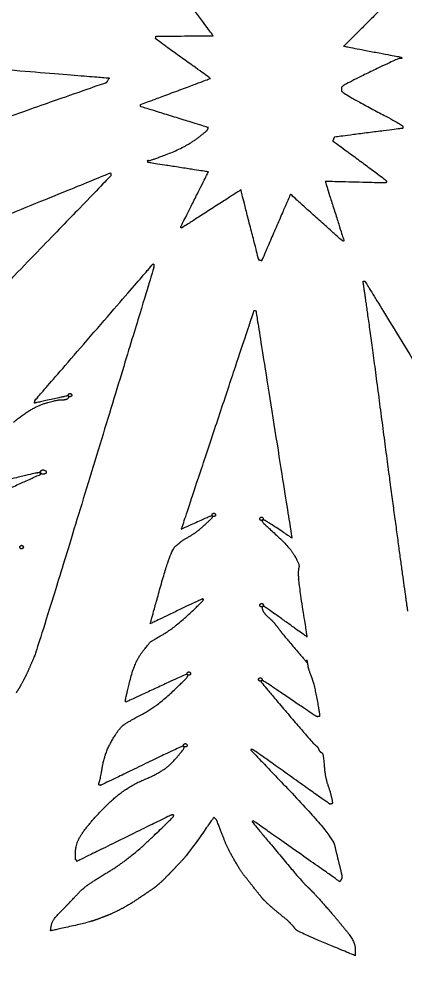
# Model space of a CAD drawing. Extents: x 2001876 to 2025694, y 804561 to 868938.
# Drawn here: x 2023091.81 to 2023103.44, y 807510.59 to 807539.39 of the extents above; entities that cross this region are included whole.
import ezdxf

# ---------------------------------------------------------------- set-up
doc = ezdxf.new("R2010")
doc.units = 0
doc.layers.add('Default', color=7, linetype='Continuous')
doc.layers.add('RD_PD_CLEAR ZONE', color=7, linetype='Continuous')

msp = doc.modelspace()

# ---------------------------------------------------------------- linework, layer by layer
at = {"layer": 'Default'}
for points in [[(2023097.66, 807538.883), (2023097.66, 807538.883), (2023096.494, 807540.466), (2023096.495, 807540.475)], [(2023102.966, 807539.944), (2023102.966, 807539.935), (2023101.594, 807538.57), (2023101.594, 807538.57)], [(2023097.578, 807537.599), (2023097.578, 807537.599), (2023095.923, 807538.784), (2023095.925, 807538.806)], [(2023095.93, 807538.874), (2023095.93, 807538.874), (2023097.66, 807538.883), (2023097.66, 807538.883)], [(2023095.925, 807538.806), (2023095.927, 807538.829), (2023095.929, 807538.852), (2023095.93, 807538.874)], [(2023095.93, 807538.874), (2023095.93, 807538.874), (2023095.93, 807538.874), (2023095.93, 807538.874)], [(2023101.594, 807538.57), (2023101.594, 807538.57), (2023103.333, 807538.24), (2023103.333, 807538.24)], [(2023103.266, 807538.2), (2023103.239, 807538.202), (2023101.538, 807537.383), (2023101.529, 807537.329)], [(2023103.329, 807538.195), (2023103.307, 807538.197), (2023103.298, 807538.197), (2023103.266, 807538.2)], [(2023103.333, 807538.24), (2023103.333, 807538.24), (2023103.347, 807538.193), (2023103.329, 807538.195)], [(2023089.134, 807538.053), (2023089.134, 807538.053), (2023094.527, 807537.611), (2023094.527, 807537.611)], [(2023094.442, 807537.472), (2023094.442, 807537.472), (2023083.484, 807533.63), (2023083.045, 807533.511)], [(2023094.527, 807537.611), (2023094.527, 807537.611), (2023094.442, 807537.472), (2023094.442, 807537.472)], [(2023095.479, 807536.813), (2023095.479, 807536.813), (2023097.578, 807537.599), (2023097.578, 807537.599)], [(2023101.53, 807537.22), (2023101.53, 807537.165), (2023103.379, 807536.188), (2023103.377, 807536.156)], [(2023101.529, 807537.329), (2023101.525, 807537.275), (2023101.525, 807537.275), (2023101.53, 807537.22)], [(2023095.469, 807536.75), (2023095.469, 807536.75), (2023095.47, 807536.813), (2023095.474, 807536.813)], [(2023095.474, 807536.813), (2023095.474, 807536.813), (2023095.479, 807536.813), (2023095.479, 807536.813)], [(2023097.511, 807536.117), (2023097.511, 807536.117), (2023095.469, 807536.75), (2023095.469, 807536.75)], [(2023095.746, 807535.125), (2023095.774, 807535.123), (2023096.961, 807535.582), (2023097.442, 807535.999)], [(2023097.442, 807535.999), (2023097.491, 807536.041), (2023097.511, 807536.117), (2023097.511, 807536.117)], [(2023103.371, 807536.093), (2023103.371, 807536.093), (2023101.311, 807535.828), (2023101.311, 807535.828)], [(2023103.377, 807536.156), (2023103.374, 807536.124), (2023103.373, 807536.115), (2023103.371, 807536.093)], [(2023103.371, 807536.093), (2023103.371, 807536.093), (2023103.371, 807536.093), (2023103.371, 807536.093)], [(2023101.265, 807535.718), (2023101.265, 807535.718), (2023102.882, 807534.522), (2023102.881, 807534.509)], [(2023101.311, 807535.828), (2023101.311, 807535.828), (2023101.265, 807535.718), (2023101.265, 807535.718)], [(2023095.691, 807535.062), (2023095.691, 807535.062), (2023095.678, 807535.131), (2023095.697, 807535.13)], [(2023097.516, 807534.78), (2023097.516, 807534.78), (2023095.691, 807535.062), (2023095.691, 807535.062)], [(2023095.697, 807535.13), (2023095.715, 807535.128), (2023095.724, 807535.127), (2023095.746, 807535.125)], [(2023089.487, 807532.678), (2023089.487, 807532.678), (2023094.561, 807534.748), (2023094.561, 807534.748)], [(2023094.561, 807534.748), (2023094.561, 807534.748), (2023094.577, 807534.715), (2023094.577, 807534.715)], [(2023096.692, 807533.141), (2023096.698, 807533.154), (2023097.516, 807534.78), (2023097.516, 807534.78)], [(2023094.572, 807534.661), (2023094.572, 807534.661), (2023086.541, 807526.34), (2023086.285, 807526.11)], [(2023094.577, 807534.715), (2023094.577, 807534.715), (2023094.572, 807534.661), (2023094.572, 807534.661)], [(2023102.876, 807534.445), (2023102.876, 807534.445), (2023101.037, 807534.491), (2023101.037, 807534.491)], [(2023101.037, 807534.491), (2023101.037, 807534.491), (2023101.602, 807532.702), (2023101.602, 807532.702)], [(2023102.878, 807534.468), (2023102.877, 807534.459), (2023102.876, 807534.445), (2023102.876, 807534.445)], [(2023102.881, 807534.509), (2023102.88, 807534.495), (2023102.879, 807534.482), (2023102.878, 807534.468)], [(2023098.493, 807534.234), (2023098.493, 807534.234), (2023096.716, 807533.093), (2023096.711, 807533.089)], [(2023099.036, 807532.119), (2023099.036, 807532.119), (2023098.493, 807534.234), (2023098.493, 807534.234)], [(2023099.988, 807534.107), (2023099.988, 807534.107), (2023099.121, 807532.102), (2023099.121, 807532.102)], [(2023101.56, 807532.692), (2023101.555, 807532.692), (2023099.988, 807534.107), (2023099.988, 807534.107)], [(2023096.688, 807533.091), (2023096.675, 807533.097), (2023096.687, 807533.128), (2023096.692, 807533.141)], [(2023096.711, 807533.089), (2023096.702, 807533.09), (2023096.697, 807533.086), (2023096.688, 807533.091)], [(2023101.573, 807532.691), (2023101.569, 807532.691), (2023101.564, 807532.691), (2023101.56, 807532.692)], [(2023101.602, 807532.702), (2023101.602, 807532.702), (2023101.578, 807532.69), (2023101.573, 807532.691)], [(2023095.863, 807531.868), (2023095.863, 807531.868), (2023092.368, 807520.406), (2023092.266, 807520.159)], [(2023092.283, 807527.882), (2023092.283, 807527.882), (2023095.846, 807532.001), (2023095.846, 807532.001)], [(2023095.846, 807532.001), (2023095.846, 807532.001), (2023095.873, 807531.999), (2023095.873, 807531.999)], [(2023095.873, 807531.999), (2023095.873, 807531.999), (2023095.863, 807531.868), (2023095.863, 807531.868)], [(2023099.121, 807532.102), (2023099.121, 807532.102), (2023099.036, 807532.119), (2023099.036, 807532.119)], [(2023102.585, 807528.552), (2023102.39, 807530.019), (2023102.177, 807531.478), (2023102.177, 807531.478)], [(2023102.177, 807531.478), (2023102.177, 807531.478), (2023102.2, 807531.481), (2023102.2, 807531.481)], [(2023102.2, 807531.481), (2023102.2, 807531.481), (2023102.236, 807531.478), (2023102.236, 807531.478)], [(2023102.236, 807531.478), (2023102.236, 807531.478), (2023105.109, 807526.785), (2023105.109, 807526.785)], [(2023096.701, 807524.002), (2023096.701, 807524.002), (2023098.893, 807530.597), (2023098.893, 807530.597)], [(2023098.893, 807530.597), (2023098.893, 807530.597), (2023098.943, 807530.593), (2023098.943, 807530.593)], [(2023098.943, 807530.593), (2023098.943, 807530.593), (2023098.947, 807530.593), (2023098.947, 807530.593)], [(2023098.947, 807530.593), (2023098.947, 807530.593), (2023100.032, 807523.738), (2023100.032, 807523.738)], [(2023103.528, 807521.531), (2023103.409, 807522.357), (2023102.89, 807526.209), (2023102.585, 807528.552)], [(2023091.637, 807527.232), (2023092.198, 807527.683), (2023092.97, 807527.912), (2023093.084, 807527.907)], [(2023092.277, 807527.809), (2023092.273, 807527.81), (2023092.283, 807527.882), (2023092.283, 807527.882)], [(2023093.239, 807528.018), (2023093.206, 807528.011), (2023092.286, 807527.808), (2023092.282, 807527.809)], [(2023093.084, 807527.907), (2023093.197, 807527.903), (2023093.293, 807527.954), (2023093.303, 807527.971)], [(2023093.307, 807528.012), (2023093.294, 807528.031), (2023093.271, 807528.024), (2023093.239, 807528.018)], [(2023093.307, 807528.012), (2023093.29, 807528.032), (2023093.293, 807528.068), (2023093.313, 807528.085)], [(2023093.303, 807527.971), (2023093.31, 807527.994), (2023093.315, 807527.998), (2023093.307, 807528.012)], [(2023093.375, 807528.007), (2023093.356, 807527.999), (2023093.319, 807527.998), (2023093.307, 807528.012)], [(2023093.313, 807528.085), (2023093.328, 807528.102), (2023093.368, 807528.098), (2023093.38, 807528.079)], [(2023093.38, 807528.079), (2023093.397, 807528.06), (2023093.398, 807528.018), (2023093.375, 807528.007)], [(2023092.282, 807527.809), (2023092.277, 807527.809), (2023092.277, 807527.809), (2023092.277, 807527.809)], [(2023092.369, 807525.703), (2023092.319, 807525.707), (2023089.943, 807525.108), (2023089.925, 807525.105)], [(2023089.991, 807524.579), (2023090.316, 807524.694), (2023092.461, 807525.659), (2023092.461, 807525.659)], [(2023092.464, 807525.695), (2023092.433, 807525.698), (2023092.414, 807525.699), (2023092.369, 807525.703)], [(2023092.464, 807525.695), (2023092.444, 807525.724), (2023092.445, 807525.738), (2023092.47, 807525.768)], [(2023092.461, 807525.659), (2023092.461, 807525.659), (2023092.482, 807525.694), (2023092.464, 807525.695)], [(2023092.609, 807525.683), (2023092.59, 807525.667), (2023092.48, 807525.662), (2023092.464, 807525.695)], [(2023092.47, 807525.768), (2023092.491, 807525.793), (2023092.595, 807525.785), (2023092.615, 807525.756)], [(2023092.615, 807525.756), (2023092.631, 807525.723), (2023092.624, 807525.696), (2023092.609, 807525.683)], [(2023097.605, 807524.403), (2023097.591, 807524.404), (2023096.701, 807524.002), (2023096.701, 807524.002)], [(2023097.637, 807524.4), (2023097.628, 807524.41), (2023097.614, 807524.406), (2023097.605, 807524.403)], [(2023097.637, 807524.4), (2023097.624, 807524.419), (2023097.627, 807524.455), (2023097.643, 807524.472)], [(2023097.633, 807524.355), (2023097.644, 807524.377), (2023097.649, 807524.39), (2023097.637, 807524.4)], [(2023097.709, 807524.394), (2023097.69, 807524.386), (2023097.654, 807524.385), (2023097.637, 807524.4)], [(2023097.643, 807524.472), (2023097.662, 807524.489), (2023097.703, 807524.486), (2023097.715, 807524.467)], [(2023097.715, 807524.467), (2023097.732, 807524.447), (2023097.733, 807524.406), (2023097.709, 807524.394)], [(2023096.938, 807523.782), (2023097.144, 807523.897), (2023097.627, 807524.337), (2023097.633, 807524.355)], [(2023099.078, 807524.282), (2023099.061, 807524.301), (2023099.064, 807524.338), (2023099.084, 807524.354)], [(2023099.146, 807524.276), (2023099.127, 807524.269), (2023099.09, 807524.267), (2023099.078, 807524.282)], [(2023099.084, 807524.354), (2023099.099, 807524.371), (2023099.139, 807524.368), (2023099.152, 807524.349)], [(2023099.146, 807524.276), (2023099.135, 807524.263), (2023099.139, 807524.254), (2023099.142, 807524.231)], [(2023099.142, 807524.231), (2023099.149, 807524.203), (2023099.981, 807523.446), (2023100.124, 807523.183)], [(2023099.152, 807524.349), (2023099.168, 807524.329), (2023099.169, 807524.288), (2023099.146, 807524.276)], [(2023099.209, 807524.271), (2023099.191, 807524.277), (2023099.161, 807524.293), (2023099.146, 807524.276)], [(2023100.032, 807523.738), (2023100.032, 807523.738), (2023099.231, 807524.265), (2023099.209, 807524.271)], [(2023091.851, 807523.501), (2023091.866, 807523.518), (2023091.907, 807523.515), (2023091.924, 807523.495)], [(2023096.512, 807523.479), (2023096.648, 807523.587), (2023096.728, 807523.667), (2023096.938, 807523.782)], [(2023091.845, 807523.428), (2023091.828, 807523.448), (2023091.831, 807523.484), (2023091.851, 807523.501)], [(2023091.918, 807523.422), (2023091.894, 807523.411), (2023091.857, 807523.409), (2023091.845, 807523.428)], [(2023091.924, 807523.495), (2023091.936, 807523.476), (2023091.937, 807523.435), (2023091.918, 807523.422)], [(2023095.76, 807521.15), (2023095.76, 807521.15), (2023096.38, 807523.372), (2023096.512, 807523.479)], [(2023100.124, 807523.183), (2023100.271, 807522.925), (2023100.219, 807522.792), (2023100.226, 807522.596)], [(2023100.226, 807522.596), (2023100.228, 807522.395), (2023100.486, 807520.754), (2023100.486, 807520.754)], [(2023097.317, 807521.894), (2023097.303, 807521.891), (2023095.76, 807521.15), (2023095.76, 807521.15)], [(2023096.13, 807520.819), (2023096.474, 807521.014), (2023097.353, 807521.836), (2023097.359, 807521.854)], [(2023097.362, 807521.89), (2023097.354, 807521.9), (2023097.331, 807521.898), (2023097.317, 807521.894)], [(2023097.359, 807521.854), (2023097.361, 807521.872), (2023097.371, 807521.881), (2023097.362, 807521.89)], [(2023099.079, 807521.677), (2023099.062, 807521.696), (2023099.069, 807521.732), (2023099.085, 807521.749)], [(2023099.151, 807521.671), (2023099.128, 807521.664), (2023099.095, 807521.657), (2023099.079, 807521.677)], [(2023099.085, 807521.749), (2023099.104, 807521.766), (2023099.14, 807521.763), (2023099.157, 807521.743)], [(2023099.151, 807521.671), (2023099.132, 807521.659), (2023099.134, 807521.627), (2023099.144, 807521.585)], [(2023099.144, 807521.585), (2023099.154, 807521.538), (2023099.231, 807521.427), (2023099.342, 807521.331)], [(2023099.157, 807521.743), (2023099.174, 807521.724), (2023099.175, 807521.683), (2023099.151, 807521.671)], [(2023099.205, 807521.666), (2023099.188, 807521.672), (2023099.17, 807521.683), (2023099.151, 807521.671)], [(2023100.486, 807520.754), (2023100.486, 807520.754), (2023099.223, 807521.66), (2023099.205, 807521.666)], [(2023099.342, 807521.331), (2023099.449, 807521.24), (2023099.585, 807521.07), (2023099.692, 807520.924)], [(2023099.692, 807520.924), (2023099.799, 807520.783), (2023100.49, 807519.978), (2023100.49, 807519.978)], [(2023095.526, 807520.303), (2023095.765, 807520.607), (2023095.789, 807520.619), (2023096.13, 807520.819)], [(2023092.266, 807520.159), (2023092.16, 807519.917), (2023092.03, 807519.613), (2023091.933, 807519.434)], [(2023095.016, 807518.862), (2023095.017, 807518.88), (2023095.287, 807519.998), (2023095.526, 807520.303)], [(2023100.49, 807519.978), (2023100.49, 807519.978), (2023100.476, 807520.084), (2023100.482, 807520.047)], [(2023100.482, 807520.047), (2023100.516, 807519.894), (2023100.518, 807519.812), (2023100.605, 807519.59)], [(2023096.834, 807519.616), (2023096.816, 807519.618), (2023095.028, 807518.788), (2023095.028, 807518.788)], [(2023095.528, 807518.428), (2023095.962, 807518.661), (2023096.866, 807519.509), (2023096.878, 807519.544)], [(2023096.884, 807519.612), (2023096.871, 807519.627), (2023096.848, 807519.62), (2023096.834, 807519.616)], [(2023096.884, 807519.612), (2023096.867, 807519.632), (2023096.875, 807519.668), (2023096.89, 807519.685)], [(2023096.878, 807519.544), (2023096.89, 807519.575), (2023096.901, 807519.602), (2023096.884, 807519.612)], [(2023096.956, 807519.606), (2023096.933, 807519.599), (2023096.901, 807519.597), (2023096.884, 807519.612)], [(2023096.89, 807519.685), (2023096.909, 807519.701), (2023096.946, 807519.698), (2023096.962, 807519.679)], [(2023096.962, 807519.679), (2023096.979, 807519.659), (2023096.98, 807519.618), (2023096.956, 807519.606)], [(2023099.041, 807519.435), (2023099.024, 807519.455), (2023099.027, 807519.491), (2023099.047, 807519.508)], [(2023099.047, 807519.508), (2023099.062, 807519.525), (2023099.103, 807519.521), (2023099.119, 807519.502)], [(2023099.119, 807519.502), (2023099.136, 807519.482), (2023099.133, 807519.441), (2023099.113, 807519.429)], [(2023100.605, 807519.59), (2023100.696, 807519.368), (2023100.883, 807518.363), (2023100.864, 807518.355)], [(2023091.933, 807519.434), (2023091.836, 807519.25), (2023091.789, 807519.177), (2023091.715, 807519.064)], [(2023099.113, 807519.429), (2023099.09, 807519.422), (2023099.058, 807519.42), (2023099.041, 807519.435)], [(2023099.113, 807519.429), (2023099.103, 807519.416), (2023099.107, 807519.412), (2023099.11, 807519.389)], [(2023099.11, 807519.389), (2023099.113, 807519.37), (2023100.678, 807517.536), (2023100.725, 807517.5)], [(2023099.172, 807519.425), (2023099.146, 807519.436), (2023099.124, 807519.442), (2023099.113, 807519.429)], [(2023100.777, 807518.353), (2023100.75, 807518.36), (2023099.204, 807519.417), (2023099.172, 807519.425)], [(2023095.013, 807518.826), (2023095.014, 807518.839), (2023095.014, 807518.844), (2023095.016, 807518.862)], [(2023095.028, 807518.788), (2023095.028, 807518.788), (2023095.012, 807518.812), (2023095.013, 807518.826)], [(2023094.614, 807517.64), (2023094.826, 807518.001), (2023095.094, 807518.199), (2023095.528, 807518.428)], [(2023100.831, 807518.349), (2023100.818, 807518.35), (2023100.804, 807518.346), (2023100.777, 807518.353)], [(2023100.864, 807518.355), (2023100.85, 807518.352), (2023100.845, 807518.352), (2023100.831, 807518.349)], [(2023094.234, 807516.394), (2023094.252, 807516.447), (2023094.398, 807517.279), (2023094.614, 807517.64)], [(2023096.779, 807517.449), (2023096.767, 807517.464), (2023096.753, 807517.46), (2023096.725, 807517.453)], [(2023096.779, 807517.449), (2023096.763, 807517.469), (2023096.766, 807517.505), (2023096.785, 807517.522)], [(2023096.785, 807517.522), (2023096.805, 807517.538), (2023096.841, 807517.535), (2023096.858, 807517.516)], [(2023096.858, 807517.516), (2023096.875, 807517.496), (2023096.871, 807517.455), (2023096.852, 807517.443)], [(2023100.725, 807517.5), (2023100.773, 807517.464), (2023100.79, 807517.453), (2023100.814, 807517.415)], [(2023096.725, 807517.453), (2023096.693, 807517.452), (2023094.289, 807516.285), (2023094.266, 807516.282)], [(2023095.627, 807516.471), (2023096.213, 807516.711), (2023096.768, 807517.363), (2023096.775, 807517.39)], [(2023096.775, 807517.39), (2023096.782, 807517.421), (2023096.792, 807517.434), (2023096.779, 807517.449)], [(2023096.852, 807517.443), (2023096.829, 807517.436), (2023096.796, 807517.434), (2023096.779, 807517.449)], [(2023098.796, 807517.339), (2023098.796, 807517.339), (2023101.245, 807514.77), (2023101.317, 807514.477)], [(2023098.797, 807517.357), (2023098.788, 807517.357), (2023098.796, 807517.339), (2023098.796, 807517.339)], [(2023098.847, 807517.353), (2023098.825, 807517.354), (2023098.816, 807517.355), (2023098.797, 807517.357)], [(2023101.172, 807515.716), (2023101.159, 807515.717), (2023098.875, 807517.35), (2023098.847, 807517.353)], [(2023100.814, 807517.415), (2023100.834, 807517.381), (2023100.849, 807517.335), (2023100.874, 807517.305)], [(2023100.874, 807517.305), (2023100.894, 807517.281), (2023100.908, 807517.279), (2023100.947, 807517.253)], [(2023100.947, 807517.253), (2023100.981, 807517.228), (2023101.026, 807516.549), (2023101.111, 807516.305)], [(2023093.847, 807515.011), (2023094.168, 807515.418), (2023095.046, 807516.232), (2023095.627, 807516.471)], [(2023094.225, 807516.285), (2023094.208, 807516.296), (2023094.216, 807516.341), (2023094.234, 807516.394)], [(2023094.266, 807516.282), (2023094.247, 807516.279), (2023094.242, 807516.275), (2023094.225, 807516.285)], [(2023101.111, 807516.305), (2023101.196, 807516.056), (2023101.265, 807515.736), (2023101.246, 807515.723)], [(2023101.195, 807515.714), (2023101.186, 807515.715), (2023101.181, 807515.715), (2023101.172, 807515.716)], [(2023101.246, 807515.723), (2023101.222, 807515.716), (2023101.208, 807515.713), (2023101.195, 807515.714)], [(2023096.4, 807515.382), (2023096.382, 807515.378), (2023093.553, 807513.986), (2023093.553, 807513.986)], [(2023094.46, 807513.643), (2023095.108, 807514.028), (2023096.459, 807515.322), (2023096.461, 807515.34)], [(2023096.464, 807515.376), (2023096.456, 807515.391), (2023096.423, 807515.384), (2023096.4, 807515.382)], [(2023096.461, 807515.34), (2023096.467, 807515.358), (2023096.472, 807515.362), (2023096.464, 807515.376)], [(2023097.676, 807515.309), (2023097.676, 807515.309), (2023096.892, 807514.196), (2023096.746, 807514.039)], [(2023097.792, 807515.163), (2023097.758, 807515.252), (2023097.676, 807515.309), (2023097.676, 807515.309)], [(2023098.292, 807514.031), (2023098.105, 807514.361), (2023097.938, 807514.776), (2023097.792, 807515.163)], [(2023098.837, 807515.173), (2023098.837, 807515.168), (2023100.362, 807513.346), (2023100.443, 807513.271)], [(2023098.838, 807515.182), (2023098.838, 807515.182), (2023098.838, 807515.177), (2023098.837, 807515.173)], [(2023098.859, 807515.212), (2023098.859, 807515.212), (2023098.839, 807515.186), (2023098.838, 807515.182)], [(2023101.473, 807513.374), (2023101.473, 807513.374), (2023098.859, 807515.212), (2023098.859, 807515.212)], [(2023093.511, 807514.035), (2023093.502, 807514.036), (2023093.522, 807514.609), (2023093.847, 807515.011)], [(2023101.317, 807514.477), (2023101.388, 807514.179), (2023101.46, 807513.886), (2023101.532, 807513.588)], [(2023093.533, 807514.024), (2023093.525, 807514.03), (2023093.525, 807514.03), (2023093.511, 807514.035)], [(2023093.553, 807513.986), (2023093.553, 807513.986), (2023093.538, 807514.024), (2023093.533, 807514.024)], [(2023096.746, 807514.039), (2023096.597, 807513.883), (2023096.427, 807513.7), (2023096.302, 807513.574)], [(2023098.885, 807513.193), (2023098.699, 807513.428), (2023098.48, 807513.706), (2023098.292, 807514.031)], [(2023092.999, 807512.403), (2023093.447, 807512.859), (2023093.808, 807513.258), (2023094.46, 807513.643)], [(2023096.302, 807513.574), (2023096.182, 807513.447), (2023096.113, 807513.379), (2023096, 807513.284)], [(2023101.532, 807513.588), (2023101.555, 807513.481), (2023101.473, 807513.374), (2023101.473, 807513.374)], [(2023096, 807513.284), (2023095.892, 807513.188), (2023095.82, 807513.143), (2023095.631, 807513.013)], [(2023099.408, 807512.612), (2023099.212, 807512.783), (2023099.071, 807512.955), (2023098.885, 807513.193)], [(2023100.443, 807513.271), (2023100.528, 807513.196), (2023100.528, 807513.196), (2023100.604, 807513.121)], [(2023095.631, 807513.013), (2023095.443, 807512.887), (2023095.038, 807512.619), (2023094.786, 807512.498)], [(2023100.604, 807513.121), (2023100.684, 807513.041), (2023101.356, 807512.284), (2023101.704, 807511.849)], [(2023100.005, 807512.102), (2023099.929, 807512.186), (2023099.604, 807512.441), (2023099.408, 807512.612)], [(2023092.756, 807511.889), (2023092.756, 807511.889), (2023092.8, 807512.2), (2023092.999, 807512.403)], [(2023094.786, 807512.498), (2023094.534, 807512.373), (2023094.36, 807512.31), (2023094.143, 807512.227)], [(2023094.143, 807512.227), (2023093.922, 807512.145), (2023092.756, 807511.889), (2023092.756, 807511.889)], [(2023100.15, 807511.926), (2023100.105, 807511.989), (2023100.084, 807512.018), (2023100.005, 807512.102)], [(2023101.938, 807511.141), (2023101.938, 807511.141), (2023100.195, 807511.868), (2023100.15, 807511.926)], [(2023101.704, 807511.849), (2023101.94, 807511.561), (2023101.938, 807511.141), (2023101.938, 807511.141)]]:
    msp.add_open_spline(points, degree=2, dxfattribs=at)
at = {"layer": 'RD_PD_CLEAR ZONE'}
msp.add_arc((2021702.161, 807758.758), 1637.022, 308.69683, 355.712971, dxfattribs=at)

doc.saveas('drawing.dxf')
